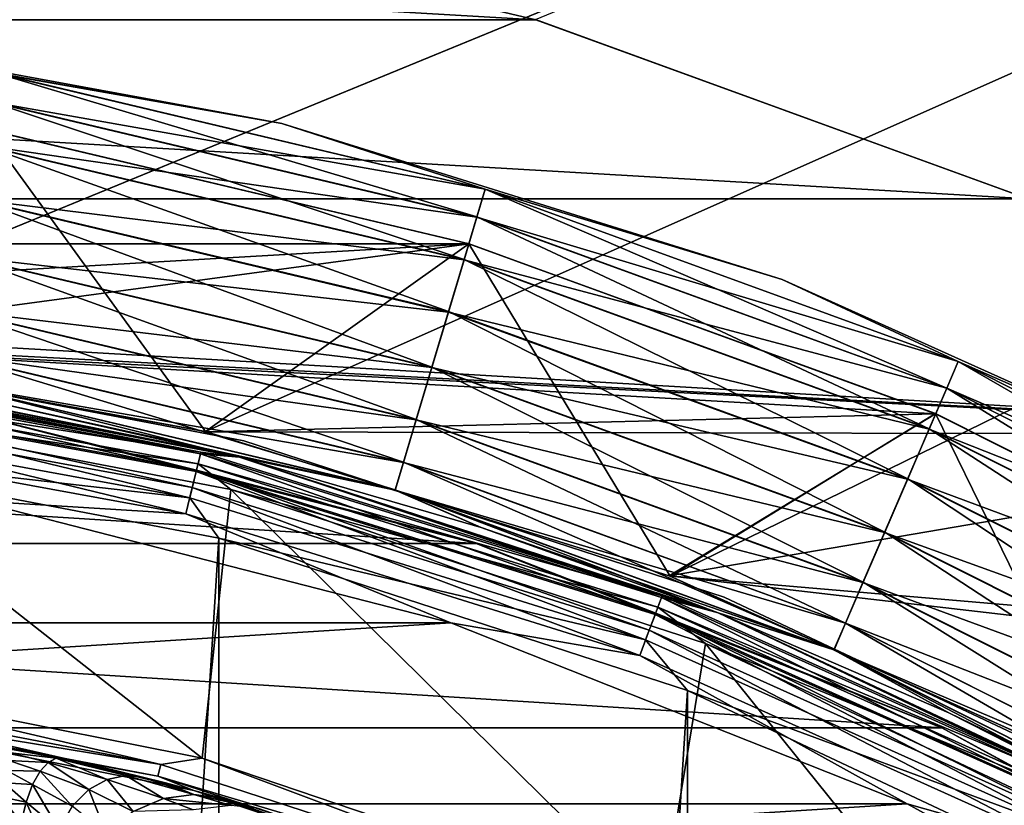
# Model space of a CAD drawing. Header units: millimetres. Extents: x -147 to 148, y -145 to 204.
# Tile 528 of 571: x 94.65 to 100.55, y 21.16 to 25.87. Entities that reach past the tile are written whole.
import ezdxf

# ---------------------------------------------------------------- set-up
doc = ezdxf.new("R2010")
doc.units = ezdxf.units.MM
doc.header["$LTSCALE"] = 26.699852
for name, color, linetype in [('1493', 7, 'CONTINUOUS'), ('1550', 7, 'CONTINUOUS'), ('1551', 7, 'CONTINUOUS'), ('1894', 7, 'CONTINUOUS'), ('1896', 7, 'CONTINUOUS'), ('1905', 7, 'CONTINUOUS'), ('1934', 7, 'CONTINUOUS'), ('1936', 7, 'CONTINUOUS'), ('1938', 7, 'CONTINUOUS'), ('1939', 7, 'CONTINUOUS'), ('1940', 7, 'CONTINUOUS'), ('2006', 7, 'CONTINUOUS'), ('2008', 7, 'CONTINUOUS'), ('2013', 7, 'CONTINUOUS'), ('2016', 7, 'CONTINUOUS'), ('742', 7, 'CONTINUOUS'), ('743', 7, 'CONTINUOUS'), ('886', 7, 'CONTINUOUS'), ('888', 7, 'CONTINUOUS'), ('895', 7, 'CONTINUOUS'), ('933', 7, 'CONTINUOUS'), ('934', 7, 'CONTINUOUS'), ('936', 7, 'CONTINUOUS')]:
    doc.layers.add(name, color=color, linetype=linetype)

msp = doc.modelspace()

# ---------------------------------------------------------------- linework, layer by layer
at = {"layer": '1493', "color": 7, "linetype": 'CONTINUOUS', "true_color": 0xd8d8d8}
for points in [[(95.9934, 23.3429, 53.4), (93.0205, 23.91, 53.4), (95.9934, 23.3429, 72.4), (95.9934, 23.3429, 53.4)], [(95.9934, 23.3429, 72.4), (93.0205, 23.91, 53.4), (93.0205, 23.91, 72.4), (95.9934, 23.3429, 72.4)], [(98.8718, 22.4076, 53.4), (95.9934, 23.3429, 53.4), (98.8718, 22.4076, 72.4), (98.8718, 22.4076, 53.4)], [(98.8718, 22.4076, 72.4), (95.9934, 23.3429, 53.4), (95.9934, 23.3429, 72.4), (98.8718, 22.4076, 72.4)], [(101.6103, 21.119, 53.4), (98.8718, 22.4076, 53.4), (101.6103, 21.119, 72.4), (101.6103, 21.119, 53.4)], [(101.6103, 21.119, 72.4), (98.8718, 22.4076, 53.4), (98.8718, 22.4076, 72.4), (101.6103, 21.119, 72.4)]]:
    msp.add_3dface(points, dxfattribs=at)
at = {"layer": '1550', "color": 7, "linetype": 'CONTINUOUS', "true_color": 0x21211a}
for points in [[(96.2222, 25.2445, 24.9), (94.5044, 25.5456, 24.558), (93.134, 25.8104, 24.9), (96.2222, 25.2445, 24.9)], [(97.4396, 24.85, 24.558), (94.4742, 25.3744, 24.2569), (94.5044, 25.5456, 24.558), (97.4396, 24.85, 24.558)], [(97.4396, 24.85, 24.558), (94.5044, 25.5456, 24.558), (96.2222, 25.2445, 24.9), (97.4396, 24.85, 24.558)], [(97.3897, 24.6834, 24.2569), (94.4279, 25.112, 24.0336), (94.4742, 25.3744, 24.2569), (97.3897, 24.6834, 24.2569)], [(97.3897, 24.6834, 24.2569), (94.4742, 25.3744, 24.2569), (97.4396, 24.85, 24.558), (97.3897, 24.6834, 24.2569)], [(99.2197, 24.3104, 24.9), (97.4396, 24.85, 24.558), (96.2222, 25.2445, 24.9), (99.2197, 24.3104, 24.9)], [(97.3133, 24.4282, 24.0336), (94.3712, 24.7902, 23.915), (94.4279, 25.112, 24.0336), (97.3133, 24.4282, 24.0336)], [(97.3133, 24.4282, 24.0336), (94.4279, 25.112, 24.0336), (97.3897, 24.6834, 24.2569), (97.3133, 24.4282, 24.0336)], [(100.2742, 23.8182, 24.558), (97.3897, 24.6834, 24.2569), (97.4396, 24.85, 24.558), (100.2742, 23.8182, 24.558)], [(100.2742, 23.8182, 24.558), (97.4396, 24.85, 24.558), (99.2197, 24.3104, 24.9), (100.2742, 23.8182, 24.558)], [(97.2196, 24.1151, 23.915), (94.3108, 24.4478, 23.9154), (94.3712, 24.7902, 23.915), (97.2196, 24.1151, 23.915)], [(97.2196, 24.1151, 23.915), (94.3712, 24.7902, 23.915), (97.3133, 24.4282, 24.0336), (97.2196, 24.1151, 23.915)], [(100.2053, 23.6586, 24.2569), (97.3133, 24.4282, 24.0336), (97.3897, 24.6834, 24.2569), (100.2053, 23.6586, 24.2569)], [(100.2053, 23.6586, 24.2569), (97.3897, 24.6834, 24.2569), (100.2742, 23.8182, 24.558), (100.2053, 23.6586, 24.2569)], [(97.1199, 23.7821, 23.9154), (94.2541, 24.1263, 24.0348), (94.3108, 24.4478, 23.9154), (97.1199, 23.7821, 23.9154)], [(97.1199, 23.7821, 23.9154), (94.3108, 24.4478, 23.9154), (97.2196, 24.1151, 23.915), (97.1199, 23.7821, 23.9154)], [(100.0998, 23.414, 24.0336), (97.2196, 24.1151, 23.915), (97.3133, 24.4282, 24.0336), (100.0998, 23.414, 24.0336)], [(100.0998, 23.414, 24.0336), (97.3133, 24.4282, 24.0336), (100.2053, 23.6586, 24.2569), (100.0998, 23.414, 24.0336)], [(102.0828, 23.0219, 24.9), (100.2742, 23.8182, 24.558), (99.2197, 24.3104, 24.9), (102.0828, 23.0219, 24.9)], [(97.0262, 23.4693, 24.0348), (94.2079, 23.8645, 24.2588), (94.2541, 24.1263, 24.0348), (97.0262, 23.4693, 24.0348)], [(97.0262, 23.4693, 24.0348), (94.2541, 24.1263, 24.0348), (97.1199, 23.7821, 23.9154), (97.0262, 23.4693, 24.0348)], [(99.9704, 23.1139, 23.915), (97.1199, 23.7821, 23.9154), (97.2196, 24.1151, 23.915), (99.9704, 23.1139, 23.915)], [(99.9704, 23.1139, 23.915), (97.2196, 24.1151, 23.915), (100.0998, 23.414, 24.0336), (99.9704, 23.1139, 23.915)], [(96.95, 23.2146, 24.2588), (94.1779, 23.694, 24.5603), (94.2079, 23.8645, 24.2588), (96.95, 23.2146, 24.2588)], [(96.95, 23.2146, 24.2588), (94.2079, 23.8645, 24.2588), (97.0262, 23.4693, 24.0348), (96.95, 23.2146, 24.2588)], [(99.8327, 22.7947, 23.9154), (97.0262, 23.4693, 24.0348), (97.1199, 23.7821, 23.9154), (99.8327, 22.7947, 23.9154)], [(99.8327, 22.7947, 23.9154), (97.1199, 23.7821, 23.9154), (99.9704, 23.1139, 23.915), (99.8327, 22.7947, 23.9154)], [(102.9698, 22.4644, 24.558), (100.2053, 23.6586, 24.2569), (100.2742, 23.8182, 24.558), (102.9698, 22.4644, 24.558)], [(102.9698, 22.4644, 24.558), (100.2742, 23.8182, 24.558), (102.0828, 23.0219, 24.9), (102.9698, 22.4644, 24.558)], [(96.9003, 23.0487, 24.5603), (94.4972, 23.5749, 24.9), (94.1779, 23.694, 24.5603), (96.9003, 23.0487, 24.5603)], [(96.9003, 23.0487, 24.5603), (94.1779, 23.694, 24.5603), (96.95, 23.2146, 24.2588), (96.9003, 23.0487, 24.5603)], [(102.8829, 22.3139, 24.2569), (100.0998, 23.414, 24.0336), (100.2053, 23.6586, 24.2569), (102.8829, 22.3139, 24.2569)], [(102.8829, 22.3139, 24.2569), (100.2053, 23.6586, 24.2569), (102.9698, 22.4644, 24.558), (102.8829, 22.3139, 24.2569)], [(95.9686, 23.246, 24.9), (94.4972, 23.5749, 24.9), (96.9003, 23.0487, 24.5603), (95.9686, 23.246, 24.9)], [(99.7034, 22.4949, 24.0348), (96.95, 23.2146, 24.2588), (97.0262, 23.4693, 24.0348), (99.7034, 22.4949, 24.0348)], [(99.7034, 22.4949, 24.0348), (97.0262, 23.4693, 24.0348), (99.8327, 22.7947, 23.9154), (99.7034, 22.4949, 24.0348)], [(102.7497, 22.0831, 24.0336), (99.9704, 23.1139, 23.915), (100.0998, 23.414, 24.0336), (102.7497, 22.0831, 24.0336)], [(102.7497, 22.0831, 24.0336), (100.0998, 23.414, 24.0336), (102.8829, 22.3139, 24.2569), (102.7497, 22.0831, 24.0336)], [(97.4164, 22.8254, 24.9), (95.9686, 23.246, 24.9), (96.9003, 23.0487, 24.5603), (97.4164, 22.8254, 24.9)], [(99.598, 22.2508, 24.2588), (96.9003, 23.0487, 24.5603), (96.95, 23.2146, 24.2588), (99.598, 22.2508, 24.2588)], [(99.598, 22.2508, 24.2588), (96.95, 23.2146, 24.2588), (99.7034, 22.4949, 24.0348), (99.598, 22.2508, 24.2588)], [(102.5863, 21.8001, 23.915), (99.8327, 22.7947, 23.9154), (99.9704, 23.1139, 23.915), (102.5863, 21.8001, 23.915)], [(102.5863, 21.8001, 23.915), (99.9704, 23.1139, 23.915), (102.7497, 22.0831, 24.0336), (102.5863, 21.8001, 23.915)], [(99.5295, 22.0918, 24.5603), (97.4164, 22.8254, 24.9), (96.9003, 23.0487, 24.5603), (99.5295, 22.0918, 24.5603)], [(99.5295, 22.0918, 24.5603), (96.9003, 23.0487, 24.5603), (99.598, 22.2508, 24.2588), (99.5295, 22.0918, 24.5603)], [(98.835, 22.3146, 24.9), (97.4164, 22.8254, 24.9), (99.5295, 22.0918, 24.5603), (98.835, 22.3146, 24.9)], [(102.4125, 21.4991, 23.9154), (99.7034, 22.4949, 24.0348), (99.8327, 22.7947, 23.9154), (102.4125, 21.4991, 23.9154)], [(102.4125, 21.4991, 23.9154), (99.8327, 22.7947, 23.9154), (102.5863, 21.8001, 23.915), (102.4125, 21.4991, 23.9154)], [(102.2492, 21.2163, 24.0348), (99.598, 22.2508, 24.2588), (99.7034, 22.4949, 24.0348), (102.2492, 21.2163, 24.0348)], [(102.2492, 21.2163, 24.0348), (99.7034, 22.4949, 24.0348), (102.4125, 21.4991, 23.9154), (102.2492, 21.2163, 24.0348)], [(100.2187, 21.7158, 24.9), (98.835, 22.3146, 24.9), (99.5295, 22.0918, 24.5603), (100.2187, 21.7158, 24.9)], [(102.1163, 20.9861, 24.2588), (99.5295, 22.0918, 24.5603), (99.598, 22.2508, 24.2588), (102.1163, 20.9861, 24.2588)], [(102.1163, 20.9861, 24.2588), (99.598, 22.2508, 24.2588), (102.2492, 21.2163, 24.0348), (102.1163, 20.9861, 24.2588)], [(102.0297, 20.8361, 24.5603), (100.2187, 21.7158, 24.9), (99.5295, 22.0918, 24.5603), (102.0297, 20.8361, 24.5603)], [(102.0297, 20.8361, 24.5603), (99.5295, 22.0918, 24.5603), (102.1163, 20.9861, 24.2588), (102.0297, 20.8361, 24.5603)], [(101.5621, 21.0314, 24.9), (100.2187, 21.7158, 24.9), (102.0297, 20.8361, 24.5603), (101.5621, 21.0314, 24.9)]]:
    msp.add_3dface(points, dxfattribs=at)
at = {"layer": '1551', "color": 7, "linetype": 'CONTINUOUS', "true_color": 0x21211a}
for points in [[(96.2222, 25.2445, 24.9), (93.134, 25.8104, 24.9), (94.5045, 25.5464, 25.2397), (96.2222, 25.2445, 24.9)], [(97.3902, 24.6849, 25.5412), (94.5045, 25.5464, 25.2397), (94.4745, 25.3759, 25.5412), (97.3902, 24.6849, 25.5412)], [(97.4398, 24.8508, 25.2397), (96.2222, 25.2445, 24.9), (94.5045, 25.5464, 25.2397), (97.4398, 24.8508, 25.2397)], [(97.4398, 24.8508, 25.2397), (94.5045, 25.5464, 25.2397), (97.3902, 24.6849, 25.5412), (97.4398, 24.8508, 25.2397)], [(97.3139, 24.4302, 25.7652), (94.4745, 25.3759, 25.5412), (94.4283, 25.1141, 25.7652), (97.3139, 24.4302, 25.7652)], [(97.3902, 24.6849, 25.5412), (94.4745, 25.3759, 25.5412), (97.3139, 24.4302, 25.7652), (97.3902, 24.6849, 25.5412)], [(99.2197, 24.3104, 24.9), (96.2222, 25.2445, 24.9), (97.4398, 24.8508, 25.2397), (99.2197, 24.3104, 24.9)], [(97.2203, 24.1174, 25.8846), (94.4283, 25.1141, 25.7652), (94.3716, 24.7926, 25.8846), (97.2203, 24.1174, 25.8846)], [(97.3139, 24.4302, 25.7652), (94.4283, 25.1141, 25.7652), (97.2203, 24.1174, 25.8846), (97.3139, 24.4302, 25.7652)], [(100.2059, 23.66, 25.5412), (97.4398, 24.8508, 25.2397), (97.3902, 24.6849, 25.5412), (100.2059, 23.66, 25.5412)], [(100.2745, 23.819, 25.2397), (99.2197, 24.3104, 24.9), (97.4398, 24.8508, 25.2397), (100.2745, 23.819, 25.2397)], [(100.2745, 23.819, 25.2397), (97.4398, 24.8508, 25.2397), (100.2059, 23.66, 25.5412), (100.2745, 23.819, 25.2397)], [(97.1206, 23.7844, 25.885), (94.3716, 24.7926, 25.8846), (94.3112, 24.4502, 25.885), (97.1206, 23.7844, 25.885)], [(97.2203, 24.1174, 25.8846), (94.3716, 24.7926, 25.8846), (97.1206, 23.7844, 25.885), (97.2203, 24.1174, 25.8846)], [(100.1006, 23.4159, 25.7652), (97.3902, 24.6849, 25.5412), (97.3139, 24.4302, 25.7652), (100.1006, 23.4159, 25.7652)], [(100.2059, 23.66, 25.5412), (97.3902, 24.6849, 25.5412), (100.1006, 23.4159, 25.7652), (100.2059, 23.66, 25.5412)], [(97.0269, 23.4713, 25.7664), (94.3112, 24.4502, 25.885), (94.2545, 24.1284, 25.7664), (97.0269, 23.4713, 25.7664)], [(97.1206, 23.7844, 25.885), (94.3112, 24.4502, 25.885), (97.0269, 23.4713, 25.7664), (97.1206, 23.7844, 25.885)], [(99.9713, 23.1161, 25.8846), (97.3139, 24.4302, 25.7652), (97.2203, 24.1174, 25.8846), (99.9713, 23.1161, 25.8846)], [(100.1006, 23.4159, 25.7652), (97.3139, 24.4302, 25.7652), (99.9713, 23.1161, 25.8846), (100.1006, 23.4159, 25.7652)], [(102.0828, 23.0219, 24.9), (99.2197, 24.3104, 24.9), (100.2745, 23.819, 25.2397), (102.0828, 23.0219, 24.9)], [(96.9504, 23.2161, 25.5431), (94.2545, 24.1284, 25.7664), (94.2082, 23.866, 25.5431), (96.9504, 23.2161, 25.5431)], [(97.0269, 23.4713, 25.7664), (94.2545, 24.1284, 25.7664), (96.9504, 23.2161, 25.5431), (97.0269, 23.4713, 25.7664)], [(99.8336, 22.7969, 25.885), (97.2203, 24.1174, 25.8846), (97.1206, 23.7844, 25.885), (99.8336, 22.7969, 25.885)], [(99.9713, 23.1161, 25.8846), (97.2203, 24.1174, 25.8846), (99.8336, 22.7969, 25.885), (99.9713, 23.1161, 25.8846)], [(96.9006, 23.0495, 25.242), (94.2082, 23.866, 25.5431), (94.178, 23.6948, 25.242), (96.9006, 23.0495, 25.242)], [(96.9504, 23.2161, 25.5431), (94.2082, 23.866, 25.5431), (96.9006, 23.0495, 25.242), (96.9504, 23.2161, 25.5431)], [(99.7042, 22.4968, 25.7664), (97.1206, 23.7844, 25.885), (97.0269, 23.4713, 25.7664), (99.7042, 22.4968, 25.7664)], [(99.8336, 22.7969, 25.885), (97.1206, 23.7844, 25.885), (99.7042, 22.4968, 25.7664), (99.8336, 22.7969, 25.885)], [(102.8837, 22.3152, 25.5412), (100.2745, 23.819, 25.2397), (100.2059, 23.66, 25.5412), (102.8837, 22.3152, 25.5412)], [(102.9703, 22.4652, 25.2397), (102.0828, 23.0219, 24.9), (100.2745, 23.819, 25.2397), (102.9703, 22.4652, 25.2397)], [(102.9703, 22.4652, 25.2397), (100.2745, 23.819, 25.2397), (102.8837, 22.3152, 25.5412), (102.9703, 22.4652, 25.2397)], [(94.4972, 23.5749, 24.9), (95.9686, 23.246, 24.9), (94.178, 23.6948, 25.242), (94.4972, 23.5749, 24.9)], [(95.9686, 23.246, 24.9), (96.9006, 23.0495, 25.242), (94.178, 23.6948, 25.242), (95.9686, 23.246, 24.9)], [(102.7508, 22.085, 25.7652), (100.2059, 23.66, 25.5412), (100.1006, 23.4159, 25.7652), (102.7508, 22.085, 25.7652)], [(102.8837, 22.3152, 25.5412), (100.2059, 23.66, 25.5412), (102.7508, 22.085, 25.7652), (102.8837, 22.3152, 25.5412)], [(99.5987, 22.2522, 25.5431), (97.0269, 23.4713, 25.7664), (96.9504, 23.2161, 25.5431), (99.5987, 22.2522, 25.5431)], [(99.7042, 22.4968, 25.7664), (97.0269, 23.4713, 25.7664), (99.5987, 22.2522, 25.5431), (99.7042, 22.4968, 25.7664)], [(102.5875, 21.8022, 25.8846), (100.1006, 23.4159, 25.7652), (99.9713, 23.1161, 25.8846), (102.5875, 21.8022, 25.8846)], [(102.7508, 22.085, 25.7652), (100.1006, 23.4159, 25.7652), (102.5875, 21.8022, 25.8846), (102.7508, 22.085, 25.7652)], [(95.9686, 23.246, 24.9), (97.4164, 22.8254, 24.9), (96.9006, 23.0495, 25.242), (95.9686, 23.246, 24.9)], [(99.5298, 22.0926, 25.242), (96.9504, 23.2161, 25.5431), (96.9006, 23.0495, 25.242), (99.5298, 22.0926, 25.242)], [(99.5987, 22.2522, 25.5431), (96.9504, 23.2161, 25.5431), (99.5298, 22.0926, 25.242), (99.5987, 22.2522, 25.5431)], [(102.4137, 21.5011, 25.885), (99.9713, 23.1161, 25.8846), (99.8336, 22.7969, 25.885), (102.4137, 21.5011, 25.885)], [(102.5875, 21.8022, 25.8846), (99.9713, 23.1161, 25.8846), (102.4137, 21.5011, 25.885), (102.5875, 21.8022, 25.8846)], [(97.4164, 22.8254, 24.9), (98.835, 22.3146, 24.9), (96.9006, 23.0495, 25.242), (97.4164, 22.8254, 24.9)], [(98.835, 22.3146, 24.9), (99.5298, 22.0926, 25.242), (96.9006, 23.0495, 25.242), (98.835, 22.3146, 24.9)], [(102.2503, 21.2181, 25.7664), (99.8336, 22.7969, 25.885), (99.7042, 22.4968, 25.7664), (102.2503, 21.2181, 25.7664)], [(102.4137, 21.5011, 25.885), (99.8336, 22.7969, 25.885), (102.2503, 21.2181, 25.7664), (102.4137, 21.5011, 25.885)], [(102.1171, 20.9874, 25.5431), (99.7042, 22.4968, 25.7664), (99.5987, 22.2522, 25.5431), (102.1171, 20.9874, 25.5431)], [(102.2503, 21.2181, 25.7664), (99.7042, 22.4968, 25.7664), (102.1171, 20.9874, 25.5431), (102.2503, 21.2181, 25.7664)], [(98.835, 22.3146, 24.9), (100.2187, 21.7158, 24.9), (99.5298, 22.0926, 25.242), (98.835, 22.3146, 24.9)], [(102.0302, 20.8368, 25.242), (99.5987, 22.2522, 25.5431), (99.5298, 22.0926, 25.242), (102.0302, 20.8368, 25.242)], [(102.1171, 20.9874, 25.5431), (99.5987, 22.2522, 25.5431), (102.0302, 20.8368, 25.242), (102.1171, 20.9874, 25.5431)], [(100.2187, 21.7158, 24.9), (101.5621, 21.0314, 24.9), (99.5298, 22.0926, 25.242), (100.2187, 21.7158, 24.9)], [(101.5621, 21.0314, 24.9), (102.0302, 20.8368, 25.242), (99.5298, 22.0926, 25.242), (101.5621, 21.0314, 24.9)]]:
    msp.add_3dface(points, dxfattribs=at)
at = {"layer": '1894', "color": 7, "linetype": 'CONTINUOUS', "true_color": 0xd8d8d8}
for points in [[(95.7646, 23.4, 26.9), (92.9147, 23.9225, 26.9), (95.7646, 23.4, 25.9), (95.7646, 23.4, 26.9)], [(92.9147, 23.9225, 26.9), (92.9147, 23.9225, 25.9), (95.7646, 23.4, 25.9), (92.9147, 23.9225, 26.9)], [(98.5485, 22.5327, 26.9), (95.7646, 23.4, 26.9), (98.5485, 22.5327, 25.9), (98.5485, 22.5327, 26.9)], [(95.7646, 23.4, 26.9), (95.7646, 23.4, 25.9), (98.5485, 22.5327, 25.9), (95.7646, 23.4, 26.9)], [(101.1989, 21.339, 26.9), (98.5485, 22.5327, 26.9), (101.1989, 21.339, 25.9), (101.1989, 21.339, 26.9)], [(98.5485, 22.5327, 26.9), (98.5485, 22.5327, 25.9), (101.1989, 21.339, 25.9), (98.5485, 22.5327, 26.9)]]:
    msp.add_3dface(points, dxfattribs=at)
at = {"layer": '1896', "color": 7, "linetype": 'CONTINUOUS', "true_color": 0xd8d8d8}
for points in [[(-145.5, 45.5, 26.9), (92.9147, 23.9225, 26.9), (145.5, 45.5, 26.9), (-145.5, 45.5, 26.9)], [(92.9147, 23.9225, 26.9), (95.7646, 23.4, 26.9), (145.5, 45.5, 26.9), (92.9147, 23.9225, 26.9)], [(95.7646, 23.4, 26.9), (98.5485, 22.5327, 26.9), (145.5, 45.5, 26.9), (95.7646, 23.4, 26.9)], [(98.5485, 22.5327, 26.9), (101.1989, 21.339, 26.9), (145.5, 45.5, 26.9), (98.5485, 22.5327, 26.9)]]:
    msp.add_3dface(points, dxfattribs=at)
at = {"layer": '1905', "color": 7, "linetype": 'CONTINUOUS', "true_color": 0xd8d8d8}
for points in [[(12.1048, 24.6916, 25.9), (9.171, 25.9257, 25.9), (145.5, 45.5, 25.9), (12.1048, 24.6916, 25.9)], [(14.8736, 23.1303, 25.9), (12.1048, 24.6916, 25.9), (145.5, 45.5, 25.9), (14.8736, 23.1303, 25.9)], [(17.4512, 21.2528, 25.9), (14.8736, 23.1303, 25.9), (145.5, 45.5, 25.9), (17.4512, 21.2528, 25.9)], [(19.7863, 19.0974, 25.9), (17.4512, 21.2528, 25.9), (145.5, 45.5, 25.9), (19.7863, 19.0974, 25.9)], [(21.8625, 16.6818, 25.9), (19.7863, 19.0974, 25.9), (145.5, 45.5, 25.9), (21.8625, 16.6818, 25.9)], [(23.6432, 14.0429, 25.9), (21.8625, 16.6818, 25.9), (145.5, 45.5, 25.9), (23.6432, 14.0429, 25.9)], [(25.1061, 11.2212, 25.9), (23.6432, 14.0429, 25.9), (145.5, 45.5, 25.9), (25.1061, 11.2212, 25.9)], [(25.1061, 11.2212, 25.9), (145.5, 45.5, 25.9), (82.2579, 25.8661, 25.9), (25.1061, 11.2212, 25.9)], [(97.7421, 25.8661, 25.9), (145.5, 45.5, 25.9), (100.6962, 24.7904, 25.9), (97.7421, 25.8661, 25.9)], [(95.7646, 23.4, 25.9), (92.9147, 23.9225, 25.9), (94.4478, 25.2105, 25.9), (95.7646, 23.4, 25.9)], [(97.3416, 24.5238, 25.9), (95.7646, 23.4, 25.9), (94.4478, 25.2105, 25.9), (97.3416, 24.5238, 25.9)], [(98.5485, 22.5327, 25.9), (95.7646, 23.4, 25.9), (97.3416, 24.5238, 25.9), (98.5485, 22.5327, 25.9)], [(100.1379, 23.507, 25.9), (98.5485, 22.5327, 25.9), (97.3416, 24.5238, 25.9), (100.1379, 23.507, 25.9)], [(101.1989, 21.339, 25.9), (98.5485, 22.5327, 25.9), (100.1379, 23.507, 25.9), (101.1989, 21.339, 25.9)], [(102.8017, 22.1684, 25.9), (101.1989, 21.339, 25.9), (100.1379, 23.507, 25.9), (102.8017, 22.1684, 25.9)]]:
    msp.add_3dface(points, dxfattribs=at)
at = {"layer": '1934', "color": 7, "linetype": 'CONTINUOUS', "true_color": 0xd8d8d8}
for points in [[(94.4424, 25.2107, 23.9), (82.655, 24.5235, 23.9), (97.345, 24.5235, 23.9), (94.4424, 25.2107, 23.9)], [(82.655, 24.5235, 23.9), (90, 24.0989, 23.9), (97.345, 24.5235, 23.9), (82.655, 24.5235, 23.9)], [(90, 24.0989, 23.9), (92.9027, 23.9245, 23.9), (97.345, 24.5235, 23.9), (90, 24.0989, 23.9)], [(97.345, 24.5235, 23.9), (92.9027, 23.9245, 23.9), (100.1382, 23.5057, 23.9), (97.345, 24.5235, 23.9)], [(92.9027, 23.9245, 23.9), (95.7698, 23.3982, 23.9), (100.1382, 23.5057, 23.9), (92.9027, 23.9245, 23.9)], [(95.7698, 23.3982, 23.9), (98.5425, 22.5346, 23.9), (100.1382, 23.5057, 23.9), (95.7698, 23.3982, 23.9)], [(100.1382, 23.5057, 23.9), (98.5425, 22.5346, 23.9), (102.8, 22.1703, 23.9), (100.1382, 23.5057, 23.9)], [(98.5425, 22.5346, 23.9), (101.2028, 21.3375, 23.9), (102.8, 22.1703, 23.9), (98.5425, 22.5346, 23.9)]]:
    msp.add_3dface(points, dxfattribs=at)
at = {"layer": '1936', "color": 7, "linetype": 'CONTINUOUS', "true_color": 0xd8d8d8}
for points in [[(85.3089, 26.5892, 22.9), (97.7431, 25.8649, 22.9), (82.2569, 25.8649, 22.9), (85.3089, 26.5892, 22.9)], [(94.6911, 26.5892, 22.9), (97.7431, 25.8649, 22.9), (85.3089, 26.5892, 22.9), (94.6911, 26.5892, 22.9)], [(82.2569, 25.8649, 22.9), (100.6923, 24.7926, 22.9), (79.3077, 24.7926, 22.9), (82.2569, 25.8649, 22.9)], [(97.7431, 25.8649, 22.9), (100.6923, 24.7926, 22.9), (82.2569, 25.8649, 22.9), (97.7431, 25.8649, 22.9)], [(100.6923, 24.7926, 22.9), (103.5018, 23.3808, 22.9), (79.3077, 24.7926, 22.9), (100.6923, 24.7926, 22.9)], [(79.3077, 24.7926, 22.9), (103.5018, 23.3808, 22.9), (90, 24.0989, 22.9), (79.3077, 24.7926, 22.9)], [(90, 24.0989, 22.9), (103.5018, 23.3808, 22.9), (92.9027, 23.9245, 22.9), (90, 24.0989, 22.9)], [(92.9027, 23.9245, 22.9), (103.5018, 23.3808, 22.9), (95.7698, 23.3982, 22.9), (92.9027, 23.9245, 22.9)], [(95.7698, 23.3982, 22.9), (103.5018, 23.3808, 22.9), (98.5425, 22.5346, 22.9), (95.7698, 23.3982, 22.9)], [(103.5018, 23.3808, 22.9), (106.1204, 21.6588, 22.9), (98.5425, 22.5346, 22.9), (103.5018, 23.3808, 22.9)], [(98.5425, 22.5346, 22.9), (106.1204, 21.6588, 22.9), (101.2028, 21.3375, 22.9), (98.5425, 22.5346, 22.9)]]:
    msp.add_3dface(points, dxfattribs=at)
at = {"layer": '1938', "color": 7, "linetype": 'CONTINUOUS', "true_color": 0xd8d8d8}
for points in [[(94.4478, 25.2105, 25.9), (94.4424, 25.2107, 23.9), (97.345, 24.5235, 23.9), (94.4478, 25.2105, 25.9)], [(97.3416, 24.5238, 25.9), (94.4478, 25.2105, 25.9), (97.345, 24.5235, 23.9), (97.3416, 24.5238, 25.9)], [(100.1379, 23.507, 25.9), (97.3416, 24.5238, 25.9), (100.1382, 23.5057, 23.9), (100.1379, 23.507, 25.9)], [(97.3416, 24.5238, 25.9), (97.345, 24.5235, 23.9), (100.1382, 23.5057, 23.9), (97.3416, 24.5238, 25.9)], [(102.8017, 22.1684, 25.9), (100.1379, 23.507, 25.9), (102.8, 22.1703, 23.9), (102.8017, 22.1684, 25.9)], [(100.1379, 23.507, 25.9), (100.1382, 23.5057, 23.9), (102.8, 22.1703, 23.9), (100.1379, 23.507, 25.9)]]:
    msp.add_3dface(points, dxfattribs=at)
at = {"layer": '1939', "color": 7, "linetype": 'CONTINUOUS', "true_color": 0xd8d8d8}
for points in [[(95.7698, 23.3982, 23.9), (92.9027, 23.9245, 23.9), (95.7698, 23.3982, 22.9), (95.7698, 23.3982, 23.9)], [(92.9027, 23.9245, 23.9), (92.9027, 23.9245, 22.9), (95.7698, 23.3982, 22.9), (92.9027, 23.9245, 23.9)], [(98.5425, 22.5346, 23.9), (95.7698, 23.3982, 23.9), (98.5425, 22.5346, 22.9), (98.5425, 22.5346, 23.9)], [(95.7698, 23.3982, 23.9), (95.7698, 23.3982, 22.9), (98.5425, 22.5346, 22.9), (95.7698, 23.3982, 23.9)], [(101.2028, 21.3375, 23.9), (98.5425, 22.5346, 23.9), (101.2028, 21.3375, 22.9), (101.2028, 21.3375, 23.9)], [(98.5425, 22.5346, 23.9), (98.5425, 22.5346, 22.9), (101.2028, 21.3375, 22.9), (98.5425, 22.5346, 23.9)]]:
    msp.add_3dface(points, dxfattribs=at)
at = {"layer": '1940', "color": 7, "linetype": 'CONTINUOUS', "true_color": 0xd8d8d8}
for points in [[(97.7421, 25.8661, 25.9), (97.7431, 25.8649, 22.9), (94.6911, 26.5892, 22.9), (97.7421, 25.8661, 25.9)], [(97.7421, 25.8661, 25.9), (100.6962, 24.7904, 25.9), (97.7431, 25.8649, 22.9), (97.7421, 25.8661, 25.9)], [(100.6962, 24.7904, 25.9), (100.6923, 24.7926, 22.9), (97.7431, 25.8649, 22.9), (100.6962, 24.7904, 25.9)]]:
    msp.add_3dface(points, dxfattribs=at)
at = {"layer": '2006', "color": 7, "linetype": 'CONTINUOUS', "true_color": 0xd8d8d8}
for points in [[(94.3873, 22.9849, 52.9), (82.7649, 22.2533, 52.9), (97.2351, 22.2533, 52.9), (94.3873, 22.9849, 52.9)], [(82.7649, 22.2533, 52.9), (80.0313, 21.1703, 52.9), (97.2351, 22.2533, 52.9), (82.7649, 22.2533, 52.9)], [(97.2351, 22.2533, 52.9), (80.0313, 21.1703, 52.9), (99.9687, 21.1703, 52.9), (97.2351, 22.2533, 52.9)], [(80.0313, 21.1703, 52.9), (77.4551, 19.753, 52.9), (99.9687, 21.1703, 52.9), (80.0313, 21.1703, 52.9)], [(99.9687, 21.1703, 52.9), (77.4551, 19.753, 52.9), (102.5449, 19.753, 52.9), (99.9687, 21.1703, 52.9)]]:
    msp.add_3dface(points, dxfattribs=at)
at = {"layer": '2008', "color": 7, "linetype": 'CONTINUOUS', "true_color": 0xd8d8d8}
for points in [[(97.3855, 22.7303, 52.4), (94.4796, 23.4763, 19.9), (94.4784, 23.4767, 52.4), (97.3855, 22.7303, 52.4)], [(97.386, 22.7298, 19.9), (94.4796, 23.4763, 19.9), (97.3855, 22.7303, 52.4), (97.386, 22.7298, 19.9)], [(100.1761, 21.6254, 52.4), (97.386, 22.7298, 19.9), (97.3855, 22.7303, 52.4), (100.1761, 21.6254, 52.4)], [(100.1757, 21.6253, 19.9), (97.386, 22.7298, 19.9), (100.1761, 21.6254, 52.4), (100.1757, 21.6253, 19.9)], [(102.8063, 20.1794, 52.4), (100.1757, 21.6253, 19.9), (100.1761, 21.6254, 52.4), (102.8063, 20.1794, 52.4)], [(102.8052, 20.1799, 19.9), (100.1757, 21.6253, 19.9), (102.8063, 20.1794, 52.4), (102.8052, 20.1799, 19.9)]]:
    msp.add_3dface(points, dxfattribs=at)
at = {"layer": '2013', "color": 7, "linetype": 'CONTINUOUS', "true_color": 0xd8d8d8}
for points in [[(95.6846, 23.0635, 52.7534), (92.8763, 23.6881, 52.591), (92.8632, 23.5805, 52.7534), (95.6846, 23.0635, 52.7534)], [(95.7106, 23.1687, 52.591), (94.4784, 23.4767, 52.4), (92.8763, 23.6881, 52.591), (95.7106, 23.1687, 52.591)], [(95.7106, 23.1687, 52.591), (92.8763, 23.6881, 52.591), (95.6846, 23.0635, 52.7534), (95.7106, 23.1687, 52.591)], [(95.6458, 22.9058, 52.8619), (92.8632, 23.5805, 52.7534), (92.8436, 23.4193, 52.8619), (95.6458, 22.9058, 52.8619)], [(95.6846, 23.0635, 52.7534), (92.8632, 23.5805, 52.7534), (95.6458, 22.9058, 52.8619), (95.6846, 23.0635, 52.7534)], [(94.3873, 22.9849, 52.9), (95.6458, 22.9058, 52.8619), (92.8436, 23.4193, 52.8619), (94.3873, 22.9849, 52.9)], [(97.3855, 22.7303, 52.4), (94.4784, 23.4767, 52.4), (95.7106, 23.1687, 52.591), (97.3855, 22.7303, 52.4)], [(98.4232, 22.2101, 52.7534), (95.7106, 23.1687, 52.591), (95.6846, 23.0635, 52.7534), (98.4232, 22.2101, 52.7534)], [(98.4616, 22.3114, 52.591), (97.3855, 22.7303, 52.4), (95.7106, 23.1687, 52.591), (98.4616, 22.3114, 52.591)], [(98.4616, 22.3114, 52.591), (95.7106, 23.1687, 52.591), (98.4232, 22.2101, 52.7534), (98.4616, 22.3114, 52.591)], [(98.3656, 22.0583, 52.8619), (95.6846, 23.0635, 52.7534), (95.6458, 22.9058, 52.8619), (98.3656, 22.0583, 52.8619)], [(98.4232, 22.2101, 52.7534), (95.6846, 23.0635, 52.7534), (98.3656, 22.0583, 52.8619), (98.4232, 22.2101, 52.7534)], [(94.3873, 22.9849, 52.9), (97.2351, 22.2533, 52.9), (95.6458, 22.9058, 52.8619), (94.3873, 22.9849, 52.9)], [(97.2351, 22.2533, 52.9), (98.3656, 22.0583, 52.8619), (95.6458, 22.9058, 52.8619), (97.2351, 22.2533, 52.9)], [(100.1761, 21.6254, 52.4), (97.3855, 22.7303, 52.4), (98.4616, 22.3114, 52.591), (100.1761, 21.6254, 52.4)], [(101.0389, 21.0328, 52.7534), (98.4616, 22.3114, 52.591), (98.4232, 22.2101, 52.7534), (101.0389, 21.0328, 52.7534)], [(101.0893, 21.1288, 52.591), (100.1761, 21.6254, 52.4), (98.4616, 22.3114, 52.591), (101.0893, 21.1288, 52.591)], [(101.0893, 21.1288, 52.591), (98.4616, 22.3114, 52.591), (101.0389, 21.0328, 52.7534), (101.0893, 21.1288, 52.591)], [(97.2351, 22.2533, 52.9), (99.9687, 21.1703, 52.9), (98.3656, 22.0583, 52.8619), (97.2351, 22.2533, 52.9)], [(100.9634, 20.8891, 52.8619), (98.4232, 22.2101, 52.7534), (98.3656, 22.0583, 52.8619), (100.9634, 20.8891, 52.8619)], [(101.0389, 21.0328, 52.7534), (98.4232, 22.2101, 52.7534), (100.9634, 20.8891, 52.8619), (101.0389, 21.0328, 52.7534)], [(99.9687, 21.1703, 52.9), (100.9634, 20.8891, 52.8619), (98.3656, 22.0583, 52.8619), (99.9687, 21.1703, 52.9)], [(102.8063, 20.1794, 52.4), (100.1761, 21.6254, 52.4), (101.0893, 21.1288, 52.591), (102.8063, 20.1794, 52.4)], [(99.9687, 21.1703, 52.9), (102.5449, 19.753, 52.9), (100.9634, 20.8891, 52.8619), (99.9687, 21.1703, 52.9)]]:
    msp.add_3dface(points, dxfattribs=at)
at = {"layer": '2016', "color": 7, "linetype": 'CONTINUOUS', "true_color": 0xd8d8d8}
for points in [[(82.614, 22.7298, 19.9), (85.5204, 23.4763, 19.9), (97.386, 22.7298, 19.9), (82.614, 22.7298, 19.9)], [(85.5204, 23.4763, 19.9), (94.4796, 23.4763, 19.9), (97.386, 22.7298, 19.9), (85.5204, 23.4763, 19.9)], [(79.8243, 21.6253, 19.9), (82.614, 22.7298, 19.9), (100.1757, 21.6253, 19.9), (79.8243, 21.6253, 19.9)], [(82.614, 22.7298, 19.9), (97.386, 22.7298, 19.9), (100.1757, 21.6253, 19.9), (82.614, 22.7298, 19.9)], [(91.966, 20.5803, 19.9), (79.8243, 21.6253, 19.9), (102.8052, 20.1799, 19.9), (91.966, 20.5803, 19.9)], [(79.8243, 21.6253, 19.9), (100.1757, 21.6253, 19.9), (102.8052, 20.1799, 19.9), (79.8243, 21.6253, 19.9)]]:
    msp.add_3dface(points, dxfattribs=at)
at = {"layer": '742', "color": 7, "linetype": 'CONTINUOUS', "true_color": 0xd8d8d8}
for points in [[(95.7435, 21.4441, 53.4), (92.8952, 22.0104, 53.4), (92.9807, 23.6126, 53.4), (95.7435, 21.4441, 53.4)], [(95.9163, 23.0528, 53.4), (95.7435, 21.4441, 53.4), (92.9807, 23.6126, 53.4), (95.9163, 23.0528, 53.4)], [(98.4937, 20.5108, 53.4), (95.7435, 21.4441, 53.4), (95.9163, 23.0528, 53.4), (98.4937, 20.5108, 53.4)], [(98.759, 22.1294, 53.4), (98.4937, 20.5108, 53.4), (95.9163, 23.0528, 53.4), (98.759, 22.1294, 53.4)], [(101.0983, 19.2265, 53.4), (98.4937, 20.5108, 53.4), (98.759, 22.1294, 53.4), (101.0983, 19.2265, 53.4)], [(101.4632, 20.8572, 53.4), (101.0983, 19.2265, 53.4), (98.759, 22.1294, 53.4), (101.4632, 20.8572, 53.4)]]:
    msp.add_3dface(points, dxfattribs=at)
at = {"layer": '743', "color": 7, "linetype": 'CONTINUOUS', "true_color": 0xd8d8d8}
for points in [[(95.8451, 22.7613, 93.4), (92.9464, 23.3145, 93.4), (92.9465, -23.3145, 93.4), (95.8451, 22.7613, 93.4)], [(95.8452, -22.7613, 93.4), (95.8451, 22.7613, 93.4), (92.9465, -23.3145, 93.4), (95.8452, -22.7613, 93.4)], [(98.6515, 21.8493, 93.4), (95.8451, 22.7613, 93.4), (95.8452, -22.7613, 93.4), (98.6515, 21.8493, 93.4)], [(98.6516, -21.8493, 93.4), (98.6515, 21.8493, 93.4), (95.8452, -22.7613, 93.4), (98.6516, -21.8493, 93.4)], [(101.3211, 20.593, 93.4), (98.6515, 21.8493, 93.4), (98.6516, -21.8493, 93.4), (101.3211, 20.593, 93.4)]]:
    msp.add_3dface(points, dxfattribs=at)
at = {"layer": '886', "color": 7, "linetype": 'CONTINUOUS', "true_color": 0xd8d8d8}
for points in [[(95.9685, 23.246, 53.6), (93.008, 23.8108, 53.6), (95.9686, 23.246, 92.9), (95.9685, 23.246, 53.6)], [(95.9686, 23.246, 92.9), (93.008, 23.8108, 53.6), (93.5, 23.7434, 83.9), (95.9686, 23.246, 92.9)], [(93.008, 23.8108, 92.9), (95.9686, 23.246, 92.9), (93.0298, 23.808, 85.652), (93.008, 23.8108, 92.9)], [(93.0298, 23.808, 85.652), (95.9686, 23.246, 92.9), (93.3809, 23.7607, 84.8048), (93.0298, 23.808, 85.652)], [(93.3809, 23.7607, 84.8048), (95.9686, 23.246, 92.9), (93.5, 23.7434, 83.9), (93.3809, 23.7607, 84.8048)], [(98.835, 22.3146, 53.6), (95.9685, 23.246, 53.6), (98.835, 22.3146, 92.9), (98.835, 22.3146, 53.6)], [(98.835, 22.3146, 92.9), (95.9685, 23.246, 53.6), (95.9686, 23.246, 92.9), (98.835, 22.3146, 92.9)], [(101.5621, 21.0314, 53.6), (98.835, 22.3146, 53.6), (101.5621, 21.0314, 92.9), (101.5621, 21.0314, 53.6)], [(101.5621, 21.0314, 92.9), (98.835, 22.3146, 53.6), (98.835, 22.3146, 92.9), (101.5621, 21.0314, 92.9)]]:
    msp.add_3dface(points, dxfattribs=at)
at = {"layer": '888', "color": 7, "linetype": 'CONTINUOUS', "true_color": 0xd8d8d8}
for points in [[(92.8716, 21.8118, 53.6), (95.694, 21.2504, 53.6), (94.6053, 21.5126, 78.4), (92.8716, 21.8118, 53.6)], [(94.6053, 21.5126, 78.4), (95.694, 21.2504, 53.6), (94.8251, 21.4643, 78.4051), (94.6053, 21.5126, 78.4)], [(94.8251, 21.4643, 78.4051), (95.694, 21.2504, 53.6), (94.9139, 21.4442, 78.4106), (94.8251, 21.4643, 78.4051)], [(94.9139, 21.4442, 78.4106), (95.694, 21.2504, 53.6), (95.1283, 21.3939, 78.4388), (94.9139, 21.4442, 78.4106)], [(95.1283, 21.3939, 78.4388), (95.694, 21.2504, 53.6), (95.3873, 21.3302, 78.5027), (95.1283, 21.3939, 78.4388)], [(95.3873, 21.3302, 78.5027), (95.694, 21.2504, 53.6), (95.5239, 21.2952, 78.5494), (95.3873, 21.3302, 78.5027)], [(95.5239, 21.2952, 78.5494), (95.694, 21.2504, 53.6), (95.8613, 21.2048, 78.7235), (95.5239, 21.2952, 78.5494)], [(95.694, 21.2504, 53.6), (98.419, 20.3254, 53.6), (95.8613, 21.2048, 78.7235), (95.694, 21.2504, 53.6)], [(95.8613, 21.2048, 78.7235), (98.419, 20.3254, 53.6), (96.0822, 21.1425, 78.911), (95.8613, 21.2048, 78.7235)]]:
    msp.add_3dface(points, dxfattribs=at)
at = {"layer": '895', "color": 7, "linetype": 'CONTINUOUS', "true_color": 0xd8d8d8}
for points in [[(92.8752, 23.6795, 93.2537), (95.7085, 23.1603, 93.2537), (92.8883, 23.7872, 93.0913), (92.8752, 23.6795, 93.2537)], [(93.008, 23.8108, 92.9), (92.8883, 23.7872, 93.0913), (95.7345, 23.2656, 93.0913), (93.008, 23.8108, 92.9)], [(92.8883, 23.7872, 93.0913), (95.7085, 23.1603, 93.2537), (95.7345, 23.2656, 93.0913), (92.8883, 23.7872, 93.0913)], [(95.9686, 23.246, 92.9), (93.008, 23.8108, 92.9), (95.7345, 23.2656, 93.0913), (95.9686, 23.246, 92.9)], [(92.8556, 23.5182, 93.3621), (95.6696, 23.0026, 93.3621), (92.8752, 23.6795, 93.2537), (92.8556, 23.5182, 93.3621)], [(92.8752, 23.6795, 93.2537), (95.6696, 23.0026, 93.3621), (95.7085, 23.1603, 93.2537), (92.8752, 23.6795, 93.2537)], [(92.8556, 23.5182, 93.3621), (92.9464, 23.3145, 93.4), (95.6696, 23.0026, 93.3621), (92.8556, 23.5182, 93.3621)], [(92.9464, 23.3145, 93.4), (95.8451, 22.7613, 93.4), (95.6696, 23.0026, 93.3621), (92.9464, 23.3145, 93.4)], [(95.7085, 23.1603, 93.2537), (98.4585, 22.3033, 93.2537), (95.7345, 23.2656, 93.0913), (95.7085, 23.1603, 93.2537)], [(95.9686, 23.246, 92.9), (95.7345, 23.2656, 93.0913), (98.497, 22.4048, 93.0913), (95.9686, 23.246, 92.9)], [(95.7345, 23.2656, 93.0913), (98.4585, 22.3033, 93.2537), (98.497, 22.4048, 93.0913), (95.7345, 23.2656, 93.0913)], [(98.835, 22.3146, 92.9), (95.9686, 23.246, 92.9), (98.497, 22.4048, 93.0913), (98.835, 22.3146, 92.9)], [(95.6696, 23.0026, 93.3621), (98.4009, 22.1515, 93.3621), (95.7085, 23.1603, 93.2537), (95.6696, 23.0026, 93.3621)], [(95.7085, 23.1603, 93.2537), (98.4009, 22.1515, 93.3621), (98.4585, 22.3033, 93.2537), (95.7085, 23.1603, 93.2537)], [(95.6696, 23.0026, 93.3621), (95.8451, 22.7613, 93.4), (98.4009, 22.1515, 93.3621), (95.6696, 23.0026, 93.3621)], [(95.8451, 22.7613, 93.4), (98.6515, 21.8493, 93.4), (98.4009, 22.1515, 93.3621), (95.8451, 22.7613, 93.4)], [(98.4585, 22.3033, 93.2537), (101.0852, 21.1211, 93.2537), (98.497, 22.4048, 93.0913), (98.4585, 22.3033, 93.2537)], [(98.835, 22.3146, 92.9), (98.497, 22.4048, 93.0913), (101.1357, 21.2172, 93.0913), (98.835, 22.3146, 92.9)], [(98.497, 22.4048, 93.0913), (101.0852, 21.1211, 93.2537), (101.1357, 21.2172, 93.0913), (98.497, 22.4048, 93.0913)], [(98.4009, 22.1515, 93.3621), (101.0097, 20.9773, 93.3621), (98.4585, 22.3033, 93.2537), (98.4009, 22.1515, 93.3621)], [(98.4585, 22.3033, 93.2537), (101.0097, 20.9773, 93.3621), (101.0852, 21.1211, 93.2537), (98.4585, 22.3033, 93.2537)], [(101.5621, 21.0314, 92.9), (98.835, 22.3146, 92.9), (101.1357, 21.2172, 93.0913), (101.5621, 21.0314, 92.9)], [(98.4009, 22.1515, 93.3621), (98.6515, 21.8493, 93.4), (101.0097, 20.9773, 93.3621), (98.4009, 22.1515, 93.3621)], [(98.6515, 21.8493, 93.4), (101.3211, 20.593, 93.4), (101.0097, 20.9773, 93.3621), (98.6515, 21.8493, 93.4)]]:
    msp.add_3dface(points, dxfattribs=at)
at = {"layer": '933', "color": 7, "linetype": 'CONTINUOUS', "true_color": 0xd8d8d8}
for points in [[(94.587, 21.4303, 78.6778), (94.5967, 21.4755, 78.5913), (94.8224, 21.4168, 78.6165), (94.587, 21.4303, 78.6778)], [(94.5967, 21.4755, 78.5913), (94.6026, 21.5033, 78.4975), (94.8697, 21.4424, 78.5155), (94.5967, 21.4755, 78.5913)], [(94.8224, 21.4168, 78.6165), (94.5967, 21.4755, 78.5913), (94.8697, 21.4424, 78.5155), (94.8224, 21.4168, 78.6165)], [(94.6053, 21.5126, 78.4), (94.8251, 21.4643, 78.4051), (94.6026, 21.5033, 78.4975), (94.6053, 21.5126, 78.4)], [(94.6026, 21.5033, 78.4975), (94.8251, 21.4643, 78.4051), (94.8697, 21.4424, 78.5155), (94.6026, 21.5033, 78.4975)], [(94.574, 21.3695, 78.7536), (94.587, 21.4303, 78.6778), (94.7741, 21.3654, 78.7122), (94.574, 21.3695, 78.7536)], [(94.7741, 21.3654, 78.7122), (94.587, 21.4303, 78.6778), (94.8224, 21.4168, 78.6165), (94.7741, 21.3654, 78.7122)], [(94.7741, 21.3654, 78.7122), (94.8224, 21.4168, 78.6165), (95.0661, 21.2565, 78.7935), (94.7741, 21.3654, 78.7122)], [(94.8224, 21.4168, 78.6165), (94.8697, 21.4424, 78.5155), (95.1761, 21.3163, 78.6986), (94.8224, 21.4168, 78.6165)], [(94.8224, 21.4168, 78.6165), (95.1761, 21.3163, 78.6986), (95.0661, 21.2565, 78.7935), (94.8224, 21.4168, 78.6165)], [(94.8251, 21.4643, 78.4051), (94.9139, 21.4442, 78.4106), (94.8697, 21.4424, 78.5155), (94.8251, 21.4643, 78.4051)], [(94.8697, 21.4424, 78.5155), (94.9139, 21.4442, 78.4106), (95.2864, 21.3392, 78.6016), (94.8697, 21.4424, 78.5155)], [(94.8697, 21.4424, 78.5155), (95.2864, 21.3392, 78.6016), (95.1761, 21.3163, 78.6986), (94.8697, 21.4424, 78.5155)], [(94.9139, 21.4442, 78.4106), (95.1283, 21.3939, 78.4388), (95.3873, 21.3302, 78.5027), (94.9139, 21.4442, 78.4106)], [(94.9139, 21.4442, 78.4106), (95.3873, 21.3302, 78.5027), (95.2864, 21.3392, 78.6016), (94.9139, 21.4442, 78.4106)], [(94.5581, 21.2954, 78.8157), (94.574, 21.3695, 78.7536), (94.7287, 21.2859, 78.7979), (94.5581, 21.2954, 78.8157)], [(94.7287, 21.2859, 78.7979), (94.574, 21.3695, 78.7536), (94.7741, 21.3654, 78.7122), (94.7287, 21.2859, 78.7979)], [(94.7287, 21.2859, 78.7979), (94.7741, 21.3654, 78.7122), (94.9663, 21.1562, 78.8812), (94.7287, 21.2859, 78.7979)], [(94.7741, 21.3654, 78.7122), (95.0661, 21.2565, 78.7935), (94.9663, 21.1562, 78.8812), (94.7741, 21.3654, 78.7122)], [(94.54, 21.2109, 78.8619), (94.5581, 21.2954, 78.8157), (94.6896, 21.1803, 78.8659), (94.54, 21.2109, 78.8619)], [(94.6896, 21.1803, 78.8659), (94.5581, 21.2954, 78.8157), (94.7287, 21.2859, 78.7979), (94.6896, 21.1803, 78.8659)], [(95.1761, 21.3163, 78.6986), (95.3319, 21.1248, 78.9609), (95.0661, 21.2565, 78.7935), (95.1761, 21.3163, 78.6986)], [(95.2864, 21.3392, 78.6016), (95.5127, 21.2017, 78.8827), (95.1761, 21.3163, 78.6986), (95.2864, 21.3392, 78.6016)], [(95.5127, 21.2017, 78.8827), (95.3319, 21.1248, 78.9609), (95.1761, 21.3163, 78.6986), (95.5127, 21.2017, 78.8827)], [(95.3873, 21.3302, 78.5027), (95.6939, 21.2266, 78.8034), (95.2864, 21.3392, 78.6016), (95.3873, 21.3302, 78.5027)], [(95.6939, 21.2266, 78.8034), (95.5127, 21.2017, 78.8827), (95.2864, 21.3392, 78.6016), (95.6939, 21.2266, 78.8034)], [(95.3873, 21.3302, 78.5027), (95.5239, 21.2952, 78.5494), (95.6939, 21.2266, 78.8034), (95.3873, 21.3302, 78.5027)], [(95.5239, 21.2952, 78.5494), (95.8613, 21.2048, 78.7235), (95.6939, 21.2266, 78.8034), (95.5239, 21.2952, 78.5494)], [(94.6896, 21.1803, 78.8659), (94.7287, 21.2859, 78.7979), (94.8866, 21.0192, 78.9528), (94.6896, 21.1803, 78.8659)], [(94.7287, 21.2859, 78.7979), (94.9663, 21.1562, 78.8812), (94.8866, 21.0192, 78.9528), (94.7287, 21.2859, 78.7979)], [(95.0661, 21.2565, 78.7935), (95.1686, 20.9943, 79.0339), (94.9663, 21.1562, 78.8812), (95.0661, 21.2565, 78.7935)], [(95.3319, 21.1248, 78.9609), (95.1686, 20.9943, 79.0339), (95.0661, 21.2565, 78.7935), (95.3319, 21.1248, 78.9609)], [(94.5204, 21.1192, 78.8904), (94.54, 21.2109, 78.8619), (94.6601, 21.0563, 78.9084), (94.5204, 21.1192, 78.8904)], [(94.6601, 21.0563, 78.9084), (94.54, 21.2109, 78.8619), (94.6896, 21.1803, 78.8659), (94.6601, 21.0563, 78.9084)], [(94.6601, 21.0563, 78.9084), (94.6896, 21.1803, 78.8659), (94.8345, 20.8586, 78.9984), (94.6601, 21.0563, 78.9084)], [(94.6896, 21.1803, 78.8659), (94.8866, 21.0192, 78.9528), (94.8345, 20.8586, 78.9984), (94.6896, 21.1803, 78.8659)], [(95.5127, 21.2017, 78.8827), (95.6908, 21.1345, 79.0761), (95.3319, 21.1248, 78.9609), (95.5127, 21.2017, 78.8827)], [(95.6939, 21.2266, 78.8034), (95.9191, 21.1599, 79.0239), (95.5127, 21.2017, 78.8827), (95.6939, 21.2266, 78.8034)], [(95.9191, 21.1599, 79.0239), (95.6908, 21.1345, 79.0761), (95.5127, 21.2017, 78.8827), (95.9191, 21.1599, 79.0239)], [(95.8613, 21.2048, 78.7235), (96.0822, 21.1425, 78.911), (95.6939, 21.2266, 78.8034), (95.8613, 21.2048, 78.7235)], [(96.0822, 21.1425, 78.911), (95.9191, 21.1599, 79.0239), (95.6939, 21.2266, 78.8034), (96.0822, 21.1425, 78.911)]]:
    msp.add_3dface(points, dxfattribs=at)
at = {"layer": '934', "color": 7, "linetype": 'CONTINUOUS', "true_color": 0xd8d8d8}
for points in [[(92.7699, 21.9258, 53.4267), (92.8952, 22.0104, 53.4), (95.4961, 21.4058, 53.4267), (92.7699, 21.9258, 53.4267)], [(92.8952, 22.0104, 53.4), (95.7435, 21.4441, 53.4), (95.4961, 21.4058, 53.4267), (92.8952, 22.0104, 53.4)], [(92.7699, 21.9258, 53.4267), (95.4961, 21.4058, 53.4267), (92.7607, 21.8531, 53.5), (92.7699, 21.9258, 53.4267)], [(92.8716, 21.8118, 53.6), (92.7607, 21.8531, 53.5), (95.4778, 21.3348, 53.5), (92.8716, 21.8118, 53.6)], [(92.7607, 21.8531, 53.5), (95.4961, 21.4058, 53.4267), (95.4778, 21.3348, 53.5), (92.7607, 21.8531, 53.5)], [(95.694, 21.2504, 53.6), (92.8716, 21.8118, 53.6), (95.4778, 21.3348, 53.5), (95.694, 21.2504, 53.6)], [(95.4961, 21.4058, 53.4267), (95.7435, 21.4441, 53.4), (98.1356, 20.5481, 53.4267), (95.4961, 21.4058, 53.4267)], [(95.7435, 21.4441, 53.4), (98.4937, 20.5108, 53.4), (98.1356, 20.5481, 53.4267), (95.7435, 21.4441, 53.4)], [(95.4961, 21.4058, 53.4267), (98.1356, 20.5481, 53.4267), (95.4778, 21.3348, 53.5), (95.4961, 21.4058, 53.4267)], [(95.694, 21.2504, 53.6), (95.4778, 21.3348, 53.5), (98.1086, 20.48, 53.5), (95.694, 21.2504, 53.6)], [(95.4778, 21.3348, 53.5), (98.1356, 20.5481, 53.4267), (98.1086, 20.48, 53.5), (95.4778, 21.3348, 53.5)], [(98.419, 20.3254, 53.6), (95.694, 21.2504, 53.6), (98.1086, 20.48, 53.5), (98.419, 20.3254, 53.6)]]:
    msp.add_3dface(points, dxfattribs=at)
at = {"layer": '936', "color": 7, "linetype": 'CONTINUOUS', "true_color": 0xd8d8d8}
for points in [[(95.7372, 23.2766, 53.5001), (92.8808, 23.7257, 53.4268), (92.8897, 23.7985, 53.5001), (95.7372, 23.2766, 53.5001)], [(93.008, 23.8108, 53.6), (95.7372, 23.2766, 53.5001), (92.8897, 23.7985, 53.5001), (93.008, 23.8108, 53.6)], [(93.008, 23.8108, 53.6), (95.9685, 23.246, 53.6), (95.7372, 23.2766, 53.5001), (93.008, 23.8108, 53.6)], [(95.7196, 23.2055, 53.4268), (92.9807, 23.6126, 53.4), (92.8808, 23.7257, 53.4268), (95.7196, 23.2055, 53.4268)], [(95.7196, 23.2055, 53.4268), (92.8808, 23.7257, 53.4268), (95.7372, 23.2766, 53.5001), (95.7196, 23.2055, 53.4268)], [(95.9163, 23.0528, 53.4), (92.9807, 23.6126, 53.4), (95.7196, 23.2055, 53.4268), (95.9163, 23.0528, 53.4)], [(98.501, 22.4154, 53.5001), (95.7196, 23.2055, 53.4268), (95.7372, 23.2766, 53.5001), (98.501, 22.4154, 53.5001)], [(95.9685, 23.246, 53.6), (98.501, 22.4154, 53.5001), (95.7372, 23.2766, 53.5001), (95.9685, 23.246, 53.6)], [(95.9685, 23.246, 53.6), (98.835, 22.3146, 53.6), (98.501, 22.4154, 53.5001), (95.9685, 23.246, 53.6)], [(98.4751, 22.3469, 53.4268), (95.9163, 23.0528, 53.4), (95.7196, 23.2055, 53.4268), (98.4751, 22.3469, 53.4268)], [(98.4751, 22.3469, 53.4268), (95.7196, 23.2055, 53.4268), (98.501, 22.4154, 53.5001), (98.4751, 22.3469, 53.4268)], [(98.759, 22.1294, 53.4), (95.9163, 23.0528, 53.4), (98.4751, 22.3469, 53.4268), (98.759, 22.1294, 53.4)], [(101.1409, 21.2273, 53.5001), (98.4751, 22.3469, 53.4268), (98.501, 22.4154, 53.5001), (101.1409, 21.2273, 53.5001)], [(98.835, 22.3146, 53.6), (101.1409, 21.2273, 53.5001), (98.501, 22.4154, 53.5001), (98.835, 22.3146, 53.6)], [(101.1069, 21.1624, 53.4268), (98.759, 22.1294, 53.4), (98.4751, 22.3469, 53.4268), (101.1069, 21.1624, 53.4268)], [(101.1069, 21.1624, 53.4268), (98.4751, 22.3469, 53.4268), (101.1409, 21.2273, 53.5001), (101.1069, 21.1624, 53.4268)], [(98.835, 22.3146, 53.6), (101.5621, 21.0314, 53.6), (101.1409, 21.2273, 53.5001), (98.835, 22.3146, 53.6)], [(101.4632, 20.8572, 53.4), (98.759, 22.1294, 53.4), (101.1069, 21.1624, 53.4268), (101.4632, 20.8572, 53.4)]]:
    msp.add_3dface(points, dxfattribs=at)

doc.saveas('drawing.dxf')
